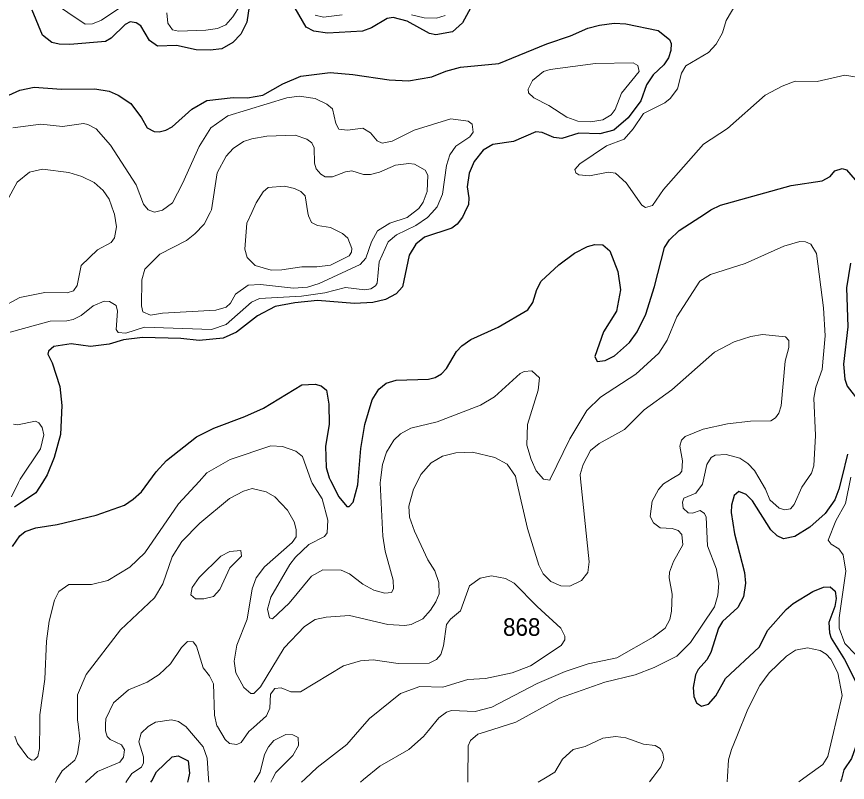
# Model space of a CAD drawing. Extents: x 473.9 to 500, y 7733.1 to 7760.8.
# Drawn here: x 492.623 to 496.397, y 7733.153 to 7736.633 of the extents above; entities that cross this region are included whole.
import ezdxf

# ---------------------------------------------------------------- set-up
doc = ezdxf.new("R2010")
doc.units = 0
doc.header["$LTSCALE"] = 0.032
doc.layers.add('1', color=7, linetype='Continuous', lineweight=25)
doc.layers.add('2', color=7, linetype='Continuous', lineweight=13)
doc.layers.add('21', color=7, linetype='Continuous')

msp = doc.modelspace()

# ---------------------------------------------------------------- linework, layer by layer
at = {"layer": '1'}
for points in [[(494.7027, 7736.7047), (494.6485, 7736.6047), (494.6025, 7736.5644), (494.5278, 7736.5508), (494.4982, 7736.5567), (494.3972, 7736.6125), (494.3335, 7736.6295), (494.3057, 7736.6246), (494.2354, 7736.5819), (494.1943, 7736.567), (494.0346, 7736.5579), (493.9733, 7736.5671), (493.9383, 7736.5846), (493.8881, 7736.6721)], [(493.6797, 7736.6798), (493.6679, 7736.6077), (493.642, 7736.5537), (493.6043, 7736.5159), (493.5552, 7736.4866), (493.5022, 7736.48), (493.4385, 7736.4814), (493.3498, 7736.5024), (493.2624, 7736.499), (493.2266, 7736.5247), (493.1864, 7736.5915), (493.1655, 7736.6052), (493.1385, 7736.61), (493.1152, 7736.5973), (493.052, 7736.535), (493.0272, 7736.5203), (492.8639, 7736.5057), (492.8162, 7736.5079), (492.7834, 7736.5159), (492.74, 7736.5495), (492.6941, 7736.6628)], [(493.142, 7736.2379), (493.1904, 7736.1736), (493.2163, 7736.1281), (493.247, 7736.1116), (493.27, 7736.1101), (493.3009, 7736.1176), (493.3288, 7736.1329), (493.4193, 7736.2125), (493.487, 7736.2516), (493.6061, 7736.266), (493.6718, 7736.2646), (493.7411, 7736.2757), (493.8327, 7736.3279), (493.9137, 7736.363), (494.0465, 7736.3794), (494.1506, 7736.3706), (494.3146, 7736.3457), (494.4031, 7736.3417), (494.5088, 7736.3596), (494.5731, 7736.3852), (494.6397, 7736.403), (494.8132, 7736.4206), (495.0318, 7736.5094), (495.1391, 7736.5453), (495.2184, 7736.581), (495.2704, 7736.5945), (495.3379, 7736.6029), (495.391, 7736.5997), (495.538, 7736.5706), (495.5886, 7736.5296), (495.5971, 7736.5108), (495.5949, 7736.4796), (495.5844, 7736.4465), (495.563, 7736.4139), (495.5141, 7736.3681), (495.484, 7736.3233), (495.4584, 7736.2497), (495.4005, 7736.1726), (495.3366, 7736.1167), (495.2717, 7736.1001), (495.1765, 7736.1035), (495.1002, 7736.0788), (495.0627, 7736.0842), (495.0099, 7736.1067), (494.9818, 7736.1091), (494.8806, 7736.065), (494.7857, 7736.0512), (494.7422, 7736.0256), (494.7007, 7735.9748), (494.6794, 7735.9212), (494.6691, 7735.8589), (494.6778, 7735.809), (494.6759, 7735.7794), (494.6576, 7735.7408), (494.6488, 7735.7221), (494.6236, 7735.6891), (494.6004, 7735.6709), (494.4764, 7735.6305), (494.4371, 7735.5984), (494.4057, 7735.5484), (494.3757, 7735.4048), (494.3473, 7735.3739), (494.2986, 7735.3474), (494.2415, 7735.334), (494.1581, 7735.3294), (493.9904, 7735.3422), (493.886, 7735.3325), (493.7981, 7735.3149), (493.7165, 7735.2727), (493.6221, 7735.1993), (493.5607, 7735.1722), (493.4528, 7735.1614), (493.3691, 7735.1702), (493.1954, 7735.1741), (493.1077, 7735.1645), (493.0439, 7735.1438), (492.9581, 7735.134), (492.8706, 7735.146), (492.7918, 7735.1345), (492.7673, 7735.1128), (492.7652, 7735.0991), (492.7841, 7735.0598), (492.8197, 7734.9524), (492.8279, 7734.8654), (492.8221, 7734.7345), (492.794, 7734.6298), (492.7622, 7734.5507), (492.7406, 7734.5163), (492.7104, 7734.4683), (492.6139, 7734.404)], [(492.5871, 7736.2761), (492.6374, 7736.2988), (492.7024, 7736.3118), (492.8269, 7736.3031), (492.9786, 7736.3046), (493.0439, 7736.2947), (493.0838, 7736.2767), (493.142, 7736.2379)], [(494.2384, 7734.8908), (494.2682, 7734.9399), (494.3018, 7734.9678), (494.3468, 7734.9803), (494.4942, 7734.9855), (494.5243, 7734.9925), (494.5537, 7735.0094), (494.5757, 7735.0343), (494.6216, 7735.1106), (494.6459, 7735.137), (494.6862, 7735.165), (494.8109, 7735.2223), (494.9458, 7735.2998), (494.9674, 7735.3332), (494.9861, 7735.3924), (495.0064, 7735.4301), (495.086, 7735.505), (495.1573, 7735.5573), (495.2163, 7735.5884), (495.2492, 7735.5972), (495.2861, 7735.5962), (495.317, 7735.5689), (495.3542, 7735.4751), (495.3661, 7735.3911), (495.3476, 7735.2937), (495.2894, 7735.2001), (495.2496, 7735.0878), (495.26, 7735.065), (495.2966, 7735.0695), (495.3384, 7735.0917), (495.4071, 7735.1518), (495.4416, 7735.2008), (495.481, 7735.2812), (495.5209, 7735.4069), (495.5665, 7735.5838), (495.5887, 7735.6183), (495.6333, 7735.6615), (495.7519, 7735.739), (495.7763, 7735.755), (495.8207, 7735.776), (496.1408, 7735.8653), (496.2822, 7735.887), (496.3183, 7735.9058), (496.3406, 7735.9326), (496.3734, 7735.9427), (496.3928, 7735.9367), (496.4323, 7735.8916)], [(496.4109, 7735.5131), (496.393, 7735.3998), (496.3992, 7735.2235), (496.3791, 7735.0535), (496.386, 7734.9857), (496.3964, 7734.9543), (496.4554, 7734.8783)], [(492.6035, 7734.2246), (492.6367, 7734.2732), (492.6612, 7734.293), (492.7098, 7734.3104), (492.8063, 7734.3242), (492.9844, 7734.3679), (493.1124, 7734.4128), (493.1524, 7734.4393), (493.1894, 7734.4737), (493.2231, 7734.5194), (493.2567, 7734.565), (493.304, 7734.6164), (493.4405, 7734.7239), (493.5182, 7734.7628), (493.6597, 7734.8158), (493.7441, 7734.854), (493.9178, 7734.9602), (493.9797, 7734.9626), (494.0061, 7734.9555), (494.0299, 7734.9348), (494.0409, 7734.8723), (494.0427, 7734.7788), (494.0257, 7734.6807), (494.0292, 7734.5842), (494.0427, 7734.5367), (494.0489, 7734.5246), (494.0864, 7734.4509), (494.1226, 7734.4061), (494.1329, 7734.4062), (494.1519, 7734.4257), (494.1729, 7734.505), (494.1745, 7734.5254), (494.1858, 7734.6707), (494.2044, 7734.78), (494.2384, 7734.8908)], [(496.397, 7734.6439), (496.3714, 7734.5392), (496.3584, 7734.4858), (496.3393, 7734.4364), (496.2958, 7734.3754), (496.2256, 7734.3132), (496.1577, 7734.2705), (496.1073, 7734.2593), (496.0773, 7734.2733), (496.0487, 7734.3007), (495.9654, 7734.4332), (495.9372, 7734.4616), (495.9042, 7734.4747), (495.8831, 7734.4562), (495.8699, 7734.4125), (495.8687, 7734.3793), (495.8843, 7734.282), (495.9297, 7734.1066), (495.9337, 7734.0584), (495.9253, 7733.9968), (495.9, 7733.9483), (495.8301, 7733.8837), (495.811, 7733.8538), (495.7772, 7733.7428), (495.758, 7733.7106), (495.7188, 7733.6661), (495.7068, 7733.6421), (495.6957, 7733.5838), (495.6994, 7733.5439), (495.7115, 7733.5147), (495.7345, 7733.4988), (495.7665, 7733.5091), (495.7987, 7733.5465), (495.8438, 7733.6255), (495.9958, 7733.7677), (496.0354, 7733.844), (496.1183, 7733.9389), (496.1505, 7733.9665), (496.2406, 7734.0207), (496.2877, 7734.0403)], [(496.2877, 7734.0403), (496.3185, 7734.0415), (496.3414, 7734.0212), (496.3462, 7733.9892), (496.3395, 7733.9523), (496.3122, 7733.8797), (496.3153, 7733.8331), (496.324, 7733.8076), (496.3831, 7733.7116), (496.4587, 7733.5637), (496.4822, 7733.4803), (496.4732, 7733.4223), (496.4477, 7733.3513), (496.4156, 7733.262), (496.381, 7733.2094), (496.3696, 7733.1674), (496.3664, 7733.1556)], [(493.2325, 7733.1532), (493.2364, 7733.1604), (493.2584, 7733.2013), (493.3295, 7733.2696), (493.3571, 7733.2735), (493.4021, 7733.2502), (493.4089, 7733.1952), (493.4023, 7733.1665), (493.3993, 7733.1534)]]:
    msp.add_lwpolyline(points, dxfattribs=at)
at = {"layer": '2'}
for points in [[(493.0871, 7736.6701), (493.009, 7736.6172), (492.967, 7736.6008), (492.9344, 7736.5991), (492.7763, 7736.7054)], [(496.4753, 7736.3515), (496.3847, 7736.3673), (496.2597, 7736.3383), (496.1596, 7736.3392), (496.1012, 7736.3164), (496.024, 7736.2755), (495.852, 7736.1253), (495.7435, 7736.0533), (495.5611, 7735.8476), (495.511, 7735.7741), (495.4803, 7735.7652), (495.4636, 7735.7766), (495.3914, 7735.8776), (495.3436, 7735.9213), (495.3096, 7735.9259), (495.2254, 7735.9091), (495.1769, 7735.9138), (495.164, 7735.9234), (495.1595, 7735.9385), (495.181, 7735.9644), (495.302, 7736.0455), (495.3836, 7736.0755), (495.4239, 7736.1226), (495.4705, 7736.1925), (495.5682, 7736.2418), (495.5916, 7736.2616), (495.6245, 7736.3049), (495.6426, 7736.3763), (495.6637, 7736.409), (495.7667, 7736.4702), (495.8014, 7736.5085), (495.83, 7736.5596), (495.8461, 7736.6158), (495.8987, 7736.7047)], [(493.64, 7736.6871), (493.605, 7736.6314), (493.5729, 7736.5953), (493.5359, 7736.5794), (493.4817, 7736.5716)], [(493.4817, 7736.5716), (493.3589, 7736.5676), (493.3314, 7736.5732), (493.3101, 7736.6034), (493.3046, 7736.6501)], [(494.1023, 7736.6407), (494.0173, 7736.6303), (493.9793, 7736.64)], [(494.5699, 7736.6379), (494.5302, 7736.6263), (494.4744, 7736.6279), (494.4163, 7736.6419)], [(492.6054, 7736.1283), (492.7329, 7736.1438), (492.8306, 7736.1342), (492.9264, 7736.1471), (492.9465, 7736.1431), (492.9839, 7736.1224), (493.0497, 7736.0481), (493.1653, 7735.868), (493.1996, 7735.7808), (493.2205, 7735.7552), (493.2496, 7735.745), (493.2852, 7735.7529), (493.3311, 7735.7869), (493.377, 7735.8746), (493.4518, 7736.0433), (493.505, 7736.1269), (493.582, 7736.1824), (493.85, 7736.2643), (493.9069, 7736.2708), (493.9797, 7736.2612), (494.0328, 7736.2349), (494.0574, 7736.2133), (494.0724, 7736.1469), (494.0871, 7736.1222), (494.1266, 7736.1166), (494.1955, 7736.1259), (494.2307, 7736.1052), (494.2606, 7736.0684), (494.2836, 7736.0579)], [(494.2836, 7736.0579), (494.3287, 7736.0669), (494.4287, 7736.1163), (494.5952, 7736.1681), (494.6738, 7736.1582), (494.6918, 7736.144), (494.6976, 7736.1085), (494.6816, 7736.0861), (494.6188, 7736.0437), (494.5914, 7736.0053), (494.5764, 7735.9571), (494.557, 7735.8267), (494.5329, 7735.7684), (494.5085, 7735.741), (494.4898, 7735.72), (494.4358, 7735.6832), (494.3491, 7735.6413), (494.3112, 7735.609), (494.2698, 7735.5186), (494.2601, 7735.4221), (494.2535, 7735.4094), (494.2326, 7735.3966), (494.2051, 7735.3912), (494.1175, 7735.4017), (494.0226, 7735.378), (493.9175, 7735.3632), (493.7267, 7735.3527), (493.6906, 7735.3358), (493.575, 7735.2341), (493.5076, 7735.2112), (493.2031, 7735.2224), (493.119, 7735.1943), (493.0836, 7735.1981), (493.0752, 7735.2114), (493.0809, 7735.2946), (493.0743, 7735.3204), (493.0449, 7735.3381), (493.0201, 7735.3398), (492.9708, 7735.3184), (492.9155, 7735.2745), (492.8803, 7735.2561), (492.8514, 7735.2498), (492.7747, 7735.2488), (492.5931, 7735.1991)], [(492.5782, 7735.7936), (492.6253, 7735.8808), (492.6814, 7735.9267), (492.7404, 7735.9395), (492.8599, 7735.9251), (492.9194, 7735.9066), (492.9752, 7735.8796), (493.0163, 7735.8426), (493.0428, 7735.8037), (493.0643, 7735.7433), (493.0674, 7735.7346), (493.0761, 7735.6783), (493.0676, 7735.6273), (493.0525, 7735.6061), (492.9898, 7735.5733), (492.9155, 7735.5015), (492.898, 7735.4109), (492.8814, 7735.3874), (492.8519, 7735.3785), (492.7512, 7735.38), (492.6375, 7735.3565), (492.5475, 7735.3084)], [(495.0166, 7734.5303), (495.0446, 7734.5261), (495.0469, 7734.5309), (495.1364, 7734.7141), (495.2133, 7734.8431), (495.2753, 7734.9032), (495.4361, 7735.0075), (495.5409, 7735.1038), (495.5788, 7735.1632), (495.6218, 7735.2682), (495.7263, 7735.4307), (495.7748, 7735.4609), (495.9329, 7735.5111), (496.1083, 7735.5899), (496.1804, 7735.6116), (496.2068, 7735.6098), (496.2304, 7735.5995), (496.2564, 7735.5566), (496.288, 7735.3095), (496.2956, 7735.1819), (496.282, 7735.0286), (496.2538, 7734.9498), (496.2449, 7734.8995), (496.252, 7734.7295), (496.245, 7734.5912), (496.2338, 7734.5581), (496.2202, 7734.5383), (496.19, 7734.4943), (496.1557, 7734.4151), (496.1388, 7734.3959), (496.1123, 7734.391), (496.0863, 7734.3988), (496.0453, 7734.4367), (496.0247, 7734.4862), (495.9946, 7734.5369), (495.9746, 7734.5705), (495.9454, 7734.6021), (495.9083, 7734.6268), (495.8466, 7734.6436), (495.7957, 7734.6393), (495.7778, 7734.6298), (495.7589, 7734.5983), (495.7446, 7734.5353), (495.7386, 7734.5087), (495.7089, 7734.4676), (495.6542, 7734.4448), (495.6482, 7734.4261), (495.6503, 7734.3996), (495.6735, 7734.3779), (495.6938, 7734.3757), (495.7286, 7734.3878), (495.7479, 7734.3749), (495.7558, 7734.359), (495.7613, 7734.228), (495.803, 7734.1217), (495.813, 7734.0574), (495.8083, 7734.0032), (495.7928, 7733.9508), (495.6845, 7733.7879), (495.6225, 7733.727), (495.519, 7733.6744), (495.4328, 7733.6418), (495.2945, 7733.6079), (495.0892, 7733.5351), (494.8904, 7733.4269), (494.7535, 7733.3832), (494.7184, 7733.372), (494.6842, 7733.3427), (494.6741, 7733.3186), (494.6723, 7733.1658), (494.6722, 7733.1543)], [(494.1849, 7733.154), (494.1986, 7733.1654), (494.2729, 7733.2273), (494.4042, 7733.3018), (494.4717, 7733.3616), (494.4936, 7733.3881), (494.5416, 7733.446), (494.5763, 7733.4728), (494.5983, 7733.4802), (494.706, 7733.4754), (494.7819, 7733.4942), (494.988, 7733.6018), (495.1148, 7733.6565), (495.219, 7733.6923), (495.3488, 7733.7195), (495.5143, 7733.8128), (495.5689, 7733.8543), (495.5901, 7733.893), (495.5984, 7733.9303), (495.6008, 7734.0088), (495.5873, 7734.0826), (495.589, 7734.1078), (495.6065, 7734.1571), (495.6494, 7734.2331), (495.6452, 7734.2791), (495.6275, 7734.2981), (495.6016, 7734.3066), (495.5468, 7734.3099), (495.5156, 7734.3327), (495.5004, 7734.3606), (495.5099, 7734.431), (495.5387, 7734.4845), (495.5613, 7734.5098), (495.6014, 7734.5344), (495.6338, 7734.5542), (495.6444, 7734.5673), (495.6476, 7734.6142), (495.6356, 7734.6803), (495.6432, 7734.7087), (495.6595, 7734.7246), (495.7419, 7734.7581), (495.8522, 7734.7831), (495.9564, 7734.7939), (496.0488, 7734.7958), (496.0699, 7734.8096), (496.0855, 7734.8305), (496.0954, 7734.8643), (496.1138, 7735.0666), (496.1304, 7735.1287), (496.1307, 7735.1607), (496.1162, 7735.1785), (496.0113, 7735.1885), (495.9576, 7735.18), (495.8825, 7735.1555), (495.7925, 7735.1086), (495.6001, 7734.9367), (495.4735, 7734.8466), (495.384, 7734.7574), (495.2699, 7734.693), (495.2304, 7734.6618), (495.1964, 7734.598), (495.1831, 7734.5516), (495.1851, 7734.5318), (495.2238, 7734.155), (495.2171, 7734.1068), (495.1884, 7734.0703), (495.1356, 7734.0443), (495.0945, 7734.0455), (495.049, 7734.0665), (495.0151, 7734.1003), (494.995, 7734.1407), (494.9441, 7734.306), (494.8929, 7734.5299), (494.8894, 7734.5451), (494.8515, 7734.5993), (494.796, 7734.629), (494.6944, 7734.653), (494.6181, 7734.65), (494.557, 7734.6357), (494.5055, 7734.6045), (494.4597, 7734.5514), (494.4471, 7734.5271), (494.4254, 7734.4851), (494.4053, 7734.4086), (494.4082, 7734.3578), (494.4297, 7734.2949), (494.4907, 7734.1649), (494.5229, 7734.1147), (494.5415, 7734.0619), (494.5419, 7734.0097), (494.528, 7733.9733), (494.5037, 7733.9357), (494.4678, 7733.8966), (494.4145, 7733.8706), (494.387, 7733.866), (494.3098, 7733.8702), (494.1348, 7733.911), (494.0294, 7733.9037), (493.9792, 7733.8925), (493.9305, 7733.8608)], [(492.6141, 7733.3624), (492.6262, 7733.329), (492.6734, 7733.2654), (492.6916, 7733.2545), (492.7043, 7733.2549), (492.7192, 7733.2712), (492.7274, 7733.307), (492.728, 7733.4214), (492.7282, 7733.4603), (492.7512, 7733.6221), (492.7587, 7733.7948), (492.7709, 7733.8859), (492.7953, 7733.9808), (492.8151, 7734.0201), (492.8595, 7734.0517), (492.9624, 7734.0519), (493.0367, 7734.0704), (493.1366, 7734.1305), (493.2057, 7734.1966), (493.3576, 7734.4191), (493.4517, 7734.5208), (493.4871, 7734.5591), (493.593, 7734.6205), (493.7782, 7734.682), (493.8303, 7734.68), (493.8912, 7734.6585), (493.9212, 7734.6347), (493.9614, 7734.524), (493.9656, 7734.5125), (494.0108, 7734.4412), (494.0366, 7734.3452), (494.0333, 7734.2867), (494.0212, 7734.2701), (493.95, 7734.2344), (493.8895, 7734.1768), (493.864, 7734.1436), (493.777, 7733.9953), (493.7629, 7733.94), (493.7718, 7733.9), (493.7851, 7733.8967), (493.8617, 7733.9676), (493.9624, 7734.0896), (494.0134, 7734.1191), (494.0965, 7734.1169), (494.1356, 7734.1005), (494.195, 7734.053), (494.2451, 7734.0265), (494.2954, 7734.0131), (494.3252, 7734.0162), (494.3346, 7734.0323), (494.333, 7734.0714), (494.2971, 7734.2036), (494.2872, 7734.2724), (494.2743, 7734.5137), (494.276, 7734.526), (494.2856, 7734.5972), (494.3036, 7734.6534), (494.3359, 7734.7081), (494.3663, 7734.7373), (494.4133, 7734.7625), (494.5328, 7734.791), (494.7307, 7734.8674), (494.7945, 7734.9056), (494.9107, 7735.0112), (494.9285, 7735.0199), (494.9641, 7735.0228), (494.9976, 7734.9913), (494.9926, 7734.9354), (494.9436, 7734.7793), (494.9408, 7734.6851), (494.9602, 7734.6203), (494.9835, 7734.5689), (495.0163, 7734.5307), (495.0166, 7734.5303)], [(492.6087, 7734.7812), (492.627, 7734.7786), (492.7079, 7734.7947), (492.7231, 7734.7867), (492.7394, 7734.7658), (492.7457, 7734.7328), (492.7311, 7734.6695), (492.6383, 7734.5302), (492.6313, 7734.5156), (492.5998, 7734.4502)], [(496.4849, 7733.6812), (496.3856, 7733.7846), (496.3597, 7733.8544), (496.3599, 7733.9014), (496.3904, 7734.1121), (496.3772, 7734.1869), (496.3586, 7734.2144), (496.3226, 7734.2349), (496.3094, 7734.2531), (496.344, 7734.341), (496.3885, 7734.421), (496.4131, 7734.5395)], [(493.9305, 7733.8608), (493.8381, 7733.7637), (493.7306, 7733.5873), (493.7004, 7733.5568), (493.6868, 7733.5563), (493.6547, 7733.5844), (493.619, 7733.6506), (493.611, 7733.704), (493.6231, 7733.7766), (493.6702, 7733.8947), (493.6923, 7734.0323), (493.7116, 7734.082), (493.7492, 7734.133), (493.8744, 7734.2426), (493.8923, 7734.2683), (493.893, 7734.3015), (493.884, 7734.3364), (493.8528, 7734.3902), (493.7966, 7734.4505), (493.7564, 7734.4738), (493.6928, 7734.4884), (493.6529, 7734.4763), (493.5896, 7734.4432), (493.4555, 7734.3314), (493.3738, 7734.2474), (493.3291, 7734.1786), (493.2866, 7734.0554), (493.2499, 7733.9909), (493.0949, 7733.8459), (492.9388, 7733.6425), (492.8992, 7733.5506), (492.8994, 7733.4373), (492.9019, 7733.4181), (492.9107, 7733.3513), (492.8987, 7733.2829), (492.8871, 7733.254), (492.8296, 7733.2061), (492.8062, 7733.1658), (492.7987, 7733.1529)], [(492.9354, 7733.153), (492.9421, 7733.1591), (492.9898, 7733.2023), (493.0922, 7733.2448), (493.1084, 7733.2679), (493.1123, 7733.3015), (493.0996, 7733.3241), (493.0481, 7733.3475), (493.0347, 7733.3621), (493.026, 7733.3873), (493.0271, 7733.4157), (493.028, 7733.441), (493.0626, 7733.5139), (493.1314, 7733.5729), (493.2165, 7733.6086), (493.2697, 7733.6437), (493.3221, 7733.6924), (493.3715, 7733.7661), (493.3984, 7733.7933), (493.4251, 7733.7915), (493.4396, 7733.7719), (493.4706, 7733.6742), (493.499, 7733.6377), (493.5178, 7733.6002), (493.5217, 7733.4582), (493.5327, 7733.41), (493.5351, 7733.4062), (493.5704, 7733.3485), (493.5903, 7733.33), (493.6228, 7733.3247), (493.6423, 7733.3341), (493.6771, 7733.3845), (493.6984, 7733.4031), (493.7582, 7733.4551), (493.7725, 7733.4897), (493.7765, 7733.5536), (493.7952, 7733.58), (493.8248, 7733.5824), (493.8688, 7733.5648), (493.9132, 7733.5646), (494.108, 7733.6828), (494.1856, 7733.706), (494.2423, 7733.71), (494.356, 7733.6933), (494.4974, 7733.6951), (494.5305, 7733.7112), (494.5497, 7733.7337), (494.5624, 7733.7728), (494.5761, 7733.8699), (494.5935, 7733.895), (494.6393, 7733.9333), (494.6796, 7734.046), (494.728, 7734.0812), (494.7799, 7734.092), (494.8438, 7734.0792), (494.8836, 7734.0589), (494.9871, 7733.9525), (495.0954, 7733.8536), (495.1135, 7733.8179), (495.1126, 7733.8004), (495.0971, 7733.7757), (494.9579, 7733.6833), (494.8738, 7733.6511), (494.7532, 7733.6247), (494.6722, 7733.6208), (494.5596, 7733.5855), (494.4551, 7733.5894), (494.3672, 7733.5576), (494.2254, 7733.444), (494.182, 7733.394), (494.1226, 7733.3254), (493.9877, 7733.2208), (493.9334, 7733.169), (493.9174, 7733.1538)], [(495.8504, 7733.1552), (495.8521, 7733.18), (495.8574, 7733.256), (495.8705, 7733.3022), (495.8944, 7733.3617), (495.9441, 7733.4852), (495.9985, 7733.5938), (496.0415, 7733.6506), (496.1196, 7733.7266), (496.1607, 7733.7532), (496.2164, 7733.764), (496.2734, 7733.7521), (496.301, 7733.7357), (496.3212, 7733.7133), (496.3532, 7733.6512), (496.3727, 7733.5477), (496.3276, 7733.3535), (496.3084, 7733.2711), (496.2848, 7733.2344), (496.2152, 7733.1835), (496.1769, 7733.1555)], [(493.1182, 7733.1531), (493.1236, 7733.1607), (493.1466, 7733.1927), (493.1905, 7733.2226), (493.1986, 7733.2415), (493.1985, 7733.2689), (493.1784, 7733.3376), (493.1882, 7733.3763), (493.2205, 7733.4074), (493.2285, 7733.4119), (493.2538, 7733.4262), (493.3268, 7733.4376), (493.3589, 7733.4292), (493.3891, 7733.4089), (493.3921, 7733.4069), (493.4706, 7733.3145), (493.4879, 7733.263), (493.4952, 7733.1706), (493.4966, 7733.1534)], [(493.7022, 7733.1536), (493.7063, 7733.1608), (493.7286, 7733.1997), (493.7494, 7733.279), (493.7671, 7733.3149), (493.791, 7733.3437), (493.8463, 7733.3699), (493.8769, 7733.3694), (493.9016, 7733.3564), (493.9041, 7733.3204), (493.8781, 7733.2748), (493.8009, 7733.1972), (493.7855, 7733.169), (493.7771, 7733.1536)], [(494.9922, 7733.1546), (495.0253, 7733.174), (495.0677, 7733.1989), (495.102, 7733.2587), (495.1512, 7733.3018), (495.2057, 7733.3158), (495.2866, 7733.3535), (495.3454, 7733.362), (495.391, 7733.3547), (495.47, 7733.3269), (495.5233, 7733.3212), (495.5466, 7733.3074), (495.5587, 7733.2862), (495.5626, 7733.2579), (495.5492, 7733.224), (495.5133, 7733.1755), (495.4981, 7733.155)]]:
    msp.add_lwpolyline(points, dxfattribs=at)
for points in [[(495.342, 7736.2117), (495.3705, 7736.285), (495.4505, 7736.3832), (495.4455, 7736.4107), (495.4237, 7736.4226), (495.253, 7736.4205), (495.047, 7736.393), (495.0158, 7736.3837), (494.9659, 7736.3423), (494.9468, 7736.3038), (494.9483, 7736.2872), (494.9726, 7736.2643), (495.0404, 7736.229), (495.1218, 7736.1756), (495.1729, 7736.1578), (495.2313, 7736.1543), (495.2855, 7736.1644), (495.3234, 7736.1873)], [(493.9979, 7735.4196), (494.1835, 7735.5059), (494.2089, 7735.5346), (494.2345, 7735.6102), (494.2618, 7735.6601), (494.3177, 7735.6943), (494.3966, 7735.7207), (494.4239, 7735.7411), (494.4495, 7735.7603), (494.4698, 7735.7898), (494.4881, 7735.8376), (494.4906, 7735.9128), (494.4784, 7735.9355), (494.431, 7735.9628), (494.4051, 7735.9654), (494.3442, 7735.9573), (494.2718, 7735.9261), (494.2311, 7735.9156), (494.1989, 7735.9157), (494.1459, 7735.9323), (494.1175, 7735.9283), (494.0578, 7735.9055), (494.0248, 7735.9049), (494.0041, 7735.9172), (493.9831, 7735.9415), (493.9768, 7735.9666), (493.9745, 7736.0364), (493.9635, 7736.0597), (493.9414, 7736.0767), (493.8876, 7736.0939), (493.7594, 7736.0892), (493.6908, 7736.0777), (493.6538, 7736.0648), (493.607, 7736.0344), (493.5754, 7735.9992), (493.5334, 7735.9233), (493.5083, 7735.7548), (493.502, 7735.7426), (493.4749, 7735.6905), (493.4327, 7735.6457), (493.3938, 7735.6157), (493.2732, 7735.5529), (493.2047, 7735.4856), (493.1921, 7735.4371), (493.1903, 7735.3193), (493.1967, 7735.2921), (493.2315, 7735.2764), (493.2862, 7735.2858), (493.5273, 7735.2997), (493.5755, 7735.3124), (493.5945, 7735.3308), (493.617, 7735.3721), (493.6745, 7735.412), (493.7305, 7735.4154), (493.8799, 7735.3993), (493.9449, 7735.4041)], [(493.9862, 7735.4954), (494.0491, 7735.5029), (494.1328, 7735.5457), (494.1435, 7735.5621), (494.1455, 7735.5786), (494.1282, 7735.6263), (494.1031, 7735.648), (494.048, 7735.6742), (493.9894, 7735.6838), (493.962, 7735.6975), (493.9489, 7735.7271), (493.9464, 7735.7419), (493.9338, 7735.8179), (493.914, 7735.8383), (493.8859, 7735.8524), (493.8392, 7735.8624), (493.7655, 7735.8567), (493.7424, 7735.8362), (493.7113, 7735.7862), (493.6909, 7735.7423), (493.6684, 7735.6939), (493.66, 7735.5759), (493.6708, 7735.538), (493.7064, 7735.5019), (493.7787, 7735.4814), (493.8269, 7735.4818), (493.9181, 7735.4958)], [(493.5166, 7733.998), (493.5465, 7734.0301), (493.5916, 7734.1281), (493.6441, 7734.1813), (493.6418, 7734.2068), (493.5916, 7734.2028), (493.5508, 7734.1812), (493.4526, 7734.0839), (493.4202, 7734.0391), (493.4147, 7734.0054), (493.4361, 7733.9867), (493.4731, 7733.9865)]]:
    msp.add_lwpolyline(points, close=True, dxfattribs=at)

# ---------------------------------------------------------------- texts
at = {"layer": '21', "width": 0.95}
msp.add_text('868', height=0.08, dxfattribs=at).set_placement((494.8327, 7733.819))

doc.saveas('drawing.dxf')
